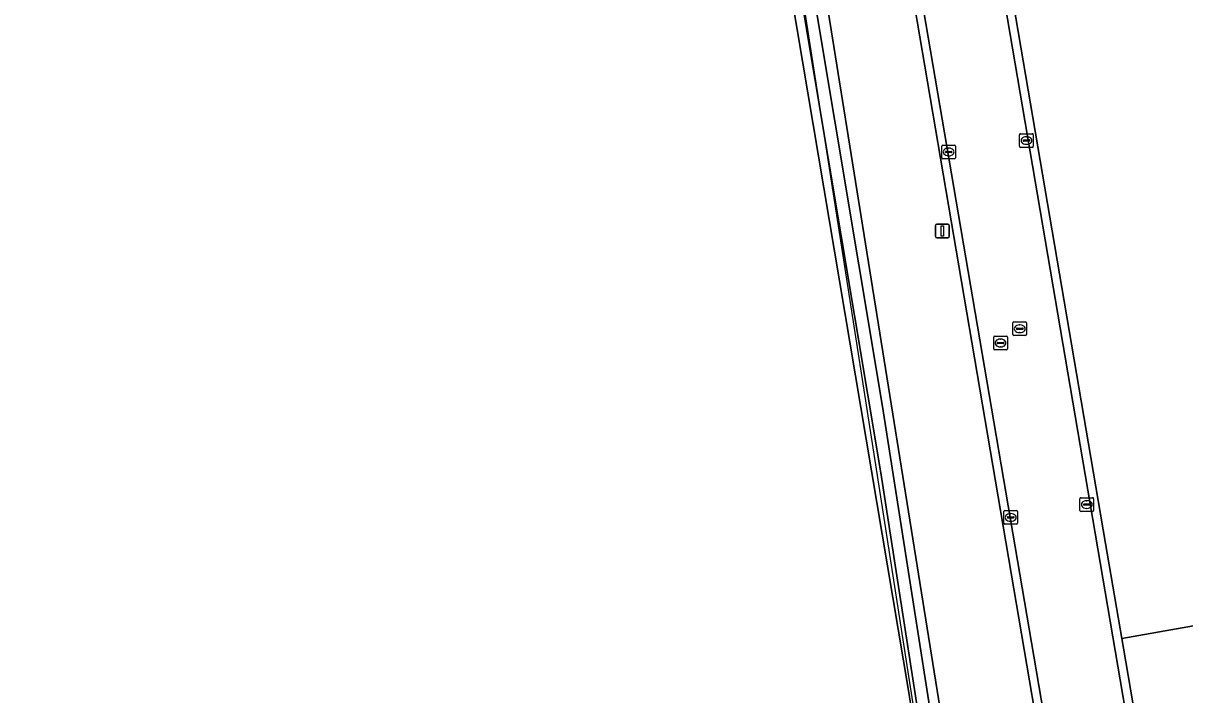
# Model space of a CAD drawing. Extents: x 154324 to 155744, y 382937 to 384188.
# Drawn here: x 154673.2 to 154758.1, y 383332.6 to 383381.8 of the extents above; entities that cross this region are included whole.
import ezdxf

# ---------------------------------------------------------------- set-up
doc = ezdxf.new("R2010")
doc.units = 0
for name, color, linetype in [('IMGEO_Berm_groen', 7, 'Continuous'), ('IMGEO_Erf', 7, 'Continuous'), ('IMGEO_Groenvoorziening', 7, 'Continuous'), ('IMGEO_Kolk', 7, 'Continuous'), ('IMGEO_Lichtmast', 7, 'Continuous'), ('IMGEO_Oever', 7, 'Continuous'), ('IMGEO_Pand_vergunning_verleend', 7, 'Continuous'), ('IMGEO_Parkeervlak_open', 7, 'Continuous'), ('IMGEO_Rijbaan_lokaal_gesloten', 7, 'Continuous'), ('IMGEO_Rijbaan_lokaal_open', 7, 'Continuous'), ('IMGEO_Rioolput', 7, 'Continuous'), ('IMGEO_Waterloop', 7, 'Continuous')]:
    doc.layers.add(name, color=color, linetype=linetype)

msp = doc.modelspace()

# ---------------------------------------------------------------- linework, layer by layer
at = {"layer": 'IMGEO_Berm_groen'}
msp.add_lwpolyline([(154729.947, 383395.777), (154744.83, 383302.854), (154750.544, 383303.819), (154750.829, 383302.082), (154752.101, 383302.287), (154736.067, 383396.591)], dxfattribs=at)
at = {"layer": 'IMGEO_Erf'}
msp.add_lwpolyline([(154895.555, 383525.105), (154815.631, 383511.491), (154769.142, 383503.586), (154738.941, 383498.446), (154740.73, 383488.046), (154747.205, 383489.164), (154747.249, 383488.903), (154816.103, 383500.628), (154832.973, 383401.91), (154774.289, 383391.513), (154774.272, 383391.618), (154764.109, 383389.855), (154762.786, 383389.626), (154771.187, 383339.881), (154753.525, 383336.758), (154753.644, 383336.061), (154760.59, 383295.341), (154764.656, 383271.373), (154789.971, 383122.382), (154790.21, 383121.247)], dxfattribs=at)
at = {"layer": 'IMGEO_Groenvoorziening'}
msp.add_lwpolyline([(154749.612, 383256.182), (154737.937, 383332.81), (154727.418, 383395.288)], dxfattribs=at)
at = {"layer": 'IMGEO_Kolk'}
for p, q in [((154746.046, 383372.791), (154746.046, 383373.643)), ((154746.121, 383373.717), (154746.973, 383373.717)), ((154746.305, 383373.211), (154746.305, 383373.223)), ((154746.743, 383373.174), (154746.345, 383373.174)), ((154746.348, 383373.26), (154746.746, 383373.26)), ((154746.534, 383373.497), (154746.559, 383373.497)), ((154746.789, 383373.223), (154746.789, 383373.211)), ((154747.047, 383373.643), (154747.047, 383372.791)), ((154740.354, 383371.952), (154740.354, 383372.804)), ((154740.429, 383372.878), (154741.281, 383372.878)), ((154740.613, 383372.372), (154740.613, 383372.384)), ((154741.051, 383372.335), (154740.653, 383372.335)), ((154740.656, 383372.421), (154741.054, 383372.421)), ((154740.842, 383372.658), (154740.867, 383372.658)), ((154741.097, 383372.384), (154741.097, 383372.372)), ((154741.355, 383372.804), (154741.355, 383371.952)), ((154746.973, 383372.717), (154746.121, 383372.717)), ((154746.557, 383372.937), (154746.532, 383372.937)), ((154741.281, 383371.878), (154740.429, 383371.878)), ((154740.865, 383372.098), (154740.84, 383372.098)), ((154750.46, 383346.144), (154750.46, 383346.996)), ((154750.535, 383347.07), (154751.387, 383347.07)), ((154750.948, 383346.85), (154750.973, 383346.85)), ((154751.461, 383346.996), (154751.461, 383346.144)), ((154744.895, 383345.198), (154744.895, 383346.05)), ((154744.97, 383346.124), (154745.822, 383346.124)), ((154745.896, 383346.05), (154745.896, 383345.198)), ((154751.387, 383346.07), (154750.535, 383346.07)), ((154750.719, 383346.564), (154750.719, 383346.576)), ((154751.157, 383346.527), (154750.759, 383346.527)), ((154750.762, 383346.613), (154751.16, 383346.613)), ((154750.971, 383346.29), (154750.946, 383346.29)), ((154751.203, 383346.576), (154751.203, 383346.564)), ((154745.822, 383345.124), (154744.97, 383345.124)), ((154745.154, 383345.618), (154745.154, 383345.63)), ((154745.592, 383345.581), (154745.194, 383345.581)), ((154745.197, 383345.667), (154745.595, 383345.667)), ((154745.406, 383345.344), (154745.381, 383345.344)), ((154745.383, 383345.904), (154745.408, 383345.904)), ((154745.638, 383345.63), (154745.638, 383345.618))]:
    msp.add_line(p, q, dxfattribs=at)
for points in [[(154746.046, 383372.791), (154746.046, 383373.643)], [(154746.121, 383373.717), (154746.973, 383373.717)], [(154747.047, 383373.643), (154747.047, 383372.791)], [(154740.354, 383371.952), (154740.354, 383372.804)], [(154740.429, 383372.878), (154741.281, 383372.878)], [(154741.355, 383372.804), (154741.355, 383371.952)], [(154746.973, 383372.717), (154746.121, 383372.717)], [(154741.281, 383371.878), (154740.429, 383371.878)], [(154750.46, 383346.144), (154750.46, 383346.996)], [(154750.535, 383347.07), (154751.387, 383347.07)], [(154751.461, 383346.996), (154751.461, 383346.144)], [(154744.895, 383345.198), (154744.895, 383346.05)], [(154744.97, 383346.124), (154745.822, 383346.124)], [(154745.896, 383346.05), (154745.896, 383345.198)], [(154751.387, 383346.07), (154750.535, 383346.07)], [(154745.822, 383345.124), (154744.97, 383345.124)]]:
    msp.add_lwpolyline(points, dxfattribs=at)
for centre, radius, start, end in [((154746.123, 383373.641), 0.0765, 91.55205, 178.44795), ((154746.123, 383373.641), 0.0765, 91.55205, 178.44795), ((154746.345, 383373.22), 0.0403, 85.87752, 175.75265), ((154746.342, 383373.21), 0.0366, 178.93798, 274.71019), ((154746.746, 383373.217), 0.043, 264.86636, 352.45326), ((154746.75, 383373.222), 0.0386, 1.73085, 96.63898), ((154746.971, 383373.641), 0.0765, 1.55205, 88.44795), ((154746.971, 383373.641), 0.0765, 1.55205, 88.44795), ((154740.431, 383372.802), 0.0765, 91.55205, 178.44795), ((154740.431, 383372.802), 0.0765, 91.55205, 178.44795), ((154740.653, 383372.381), 0.0403, 85.87752, 175.75265), ((154740.65, 383372.371), 0.0366, 178.93798, 274.71019), ((154741.054, 383372.378), 0.043, 264.86636, 352.45326), ((154741.058, 383372.383), 0.0386, 1.73085, 96.63898), ((154741.279, 383372.802), 0.0765, 1.55205, 88.44795), ((154741.279, 383372.802), 0.0765, 1.55205, 88.44795), ((154746.123, 383372.793), 0.0765, 181.55205, 268.44795), ((154746.123, 383372.793), 0.0765, 181.55205, 268.44795), ((154746.971, 383372.793), 0.0765, 271.55205, 358.44795), ((154746.971, 383372.793), 0.0765, 271.55205, 358.44795), ((154740.431, 383371.954), 0.0765, 181.55205, 268.44795), ((154740.431, 383371.954), 0.0765, 181.55205, 268.44795), ((154741.279, 383371.954), 0.0765, 271.55205, 358.44795), ((154741.279, 383371.954), 0.0765, 271.55205, 358.44795), ((154750.537, 383346.994), 0.0765, 91.55205, 178.44795), ((154750.537, 383346.994), 0.0765, 91.55205, 178.44795), ((154751.385, 383346.994), 0.0765, 1.55205, 88.44795), ((154751.385, 383346.994), 0.0765, 1.55205, 88.44795), ((154744.972, 383346.048), 0.0765, 91.55205, 178.44795), ((154744.972, 383346.048), 0.0765, 91.55205, 178.44795), ((154745.82, 383346.048), 0.0765, 1.55205, 88.44795), ((154745.82, 383346.048), 0.0765, 1.55205, 88.44795), ((154750.537, 383346.146), 0.0765, 181.55205, 268.44795), ((154750.537, 383346.146), 0.0765, 181.55205, 268.44795), ((154750.759, 383346.573), 0.0403, 85.87752, 175.75265), ((154750.756, 383346.563), 0.0366, 178.93798, 274.71019), ((154751.16, 383346.57), 0.043, 264.86636, 352.45326), ((154751.164, 383346.575), 0.0386, 1.73085, 96.63898), ((154751.385, 383346.146), 0.0765, 271.55205, 358.44795), ((154751.385, 383346.146), 0.0765, 271.55205, 358.44795), ((154744.972, 383345.2), 0.0765, 181.55205, 268.44795), ((154744.972, 383345.2), 0.0765, 181.55205, 268.44795), ((154745.194, 383345.627), 0.0403, 85.87752, 175.75265), ((154745.191, 383345.617), 0.0366, 178.93798, 274.71019), ((154745.595, 383345.624), 0.043, 264.86636, 352.45326), ((154745.599, 383345.629), 0.0386, 1.73085, 96.63898), ((154745.82, 383345.2), 0.0765, 271.55205, 358.44795), ((154745.82, 383345.2), 0.0765, 271.55205, 358.44795)]:
    msp.add_arc(centre, radius, start, end, dxfattribs=at)
for centre, major_axis, ratio, start_param, end_param in [((154746.533, 383373.217), (-0.387, 0.002), 0.722429, 4.712389, 7.853982), ((154746.558, 383373.217), (-0.39, 0.002), 0.717154, 1.570796, 4.712389), ((154740.841, 383372.378), (-0.387, 0.002), 0.722429, 4.712389, 7.853982), ((154740.866, 383372.378), (-0.39, 0.002), 0.717154, 1.570796, 4.712389), ((154750.947, 383346.57), (-0.387, 0.002), 0.722429, 4.712389, 7.853982), ((154750.972, 383346.57), (-0.39, 0.002), 0.717154, 1.570796, 4.712389), ((154745.382, 383345.624), (-0.387, 0.002), 0.722429, 4.712389, 7.853982), ((154745.407, 383345.624), (-0.39, 0.002), 0.717154, 1.570796, 4.712389)]:
    msp.add_ellipse(centre, major_axis=major_axis, ratio=ratio, start_param=start_param, end_param=end_param, dxfattribs=at)
at = {"layer": 'IMGEO_Lichtmast'}
for p, q in [((154739.896, 383366.192), (154739.896, 383366.992)), ((154739.896, 383366.992), (154739.896, 383366.192)), ((154739.996, 383367.092), (154740.786, 383367.092)), ((154740.786, 383367.092), (154739.996, 383367.092)), ((154740.886, 383366.992), (154740.886, 383366.192)), ((154740.886, 383366.192), (154740.886, 383366.992)), ((154740.786, 383366.092), (154739.996, 383366.092)), ((154739.996, 383366.092), (154740.786, 383366.092))]:
    msp.add_line(p, q, dxfattribs=at)
msp.add_lwpolyline([(154740.316, 383366.967), (154740.466, 383366.967), (154740.466, 383366.217), (154740.316, 383366.217), (154740.316, 383366.967)], dxfattribs=at)
for centre, start, end in [((154739.996, 383366.992), 90, 180), ((154739.996, 383366.992), 90, 180), ((154740.786, 383366.992), 0, 90), ((154740.786, 383366.992), 360, 90), ((154739.996, 383366.192), 180, 270), ((154739.996, 383366.192), 180, 270), ((154740.786, 383366.192), 270, 0), ((154740.786, 383366.192), 270, 0)]:
    msp.add_arc(centre, 0.1, start, end, dxfattribs=at)
at = {"layer": 'IMGEO_Oever'}
for points in [[(154727.418, 383395.288), (154737.937, 383332.81), (154749.612, 383256.182), (154754.11, 383232.487), (154753.618, 383222.187), (154751.361, 383220.669), (154741.439, 383218.6), (154710.037, 383212.408), (154677.376, 383204.298), (154675.729, 383203.72), (154675.845, 383203.034), (154699.961, 383209.021), (154710.109, 383211.441), (154753.634, 383220.019)], [(154753.634, 383220.019), (154754.823, 383222.312), (154754.653, 383232.333), (154745.099, 383289.531), (154744.21, 383295.263), (154744.059, 383295.238), (154743.676, 383297.517), (154743.618, 383297.507), (154743.063, 383300.73), (154743.133, 383300.742), (154743.048, 383301.247), (154742.841, 383302.518), (154743.077, 383302.558), (154735.884, 383348.894), (154728.156, 383395.136), (154729.09, 383395.263), (154736.012, 383353.734), (154744.023, 383302.718), (154744.83, 383302.854), (154729.947, 383395.777)]]:
    msp.add_lwpolyline(points, dxfattribs=at)
at = {"layer": 'IMGEO_Pand_vergunning_verleend'}
msp.add_lwpolyline([(154581.149, 383380.739), (154662.352, 383395.018), (154661.003, 383402.69), (154725.439, 383414.021), (154741.008, 383314.156), (154688.601, 383305.253), (154686.823, 383315.722), (154675.237, 383313.754), (154678.064, 383297.115), (154596.812, 383283.312)], close=True, dxfattribs=at)
at = {"layer": 'IMGEO_Parkeervlak_open'}
msp.add_lwpolyline([(154751.242, 383465.397), (154753.229, 383465.739), (154752.32, 383470.754), (154750.388, 383470.423), (154748.057, 383484.148), (154728.935, 383480.918), (154752.336, 383343.729), (154753.525, 383336.758), (154771.187, 383339.881), (154762.786, 383389.626), (154748.896, 383387.217), (154747.387, 383385.1), (154747.345, 383385.125), (154747.11, 383385.079), (154737.299, 383442.447), (154737.263, 383442.661), (154754.602, 383445.614)], close=True, dxfattribs=at)
at = {"layer": 'IMGEO_Rijbaan_lokaal_gesloten'}
for points in [[(154678.701, 383732.937), (154679.408, 383729.153), (154695.215, 383636.16), (154695.756, 383632.978), (154705.978, 383572.84), (154731.566, 383423.069), (154733.045, 383414.37), (154733.72, 383410.4), (154735.43, 383400.34), (154736.067, 383396.591), (154752.101, 383302.287), (154752.647, 383299.072), (154768.888, 383203.55), (154782.924, 383120.992), (154783.083, 383120.121), (154784.075, 383114.236), (154785.081, 383108.269)], [(154679.262, 383733.146), (154679.932, 383729.186), (154748.649, 383326.312), (154783.501, 383121.229), (154783.65, 383120.265), (154785.662, 383108.357)], [(154785.662, 383108.357), (154783.65, 383120.265), (154783.501, 383121.229), (154748.649, 383326.312), (154679.932, 383729.186), (154679.262, 383733.146)], [(154789.626, 383121.11), (154789.028, 383124.401), (154786.387, 383140.019), (154764.039, 383271.324), (154739.67, 383414.346), (154710.408, 383586.003)]]:
    msp.add_lwpolyline(points, dxfattribs=at)
at = {"layer": 'IMGEO_Rijbaan_lokaal_open'}
for points in [[(154790.21, 383121.247), (154789.971, 383122.382), (154764.656, 383271.373), (154760.59, 383295.341), (154753.644, 383336.061), (154753.525, 383336.758), (154752.336, 383343.729), (154728.935, 383480.918), (154728.091, 383485.864), (154728.085, 383485.902), (154713.13, 383573.573), (154707.825, 383604.929), (154701.974, 383639.508), (154695.815, 383675.911), (154684.789, 383740.236)], [(154684.198, 383740.133), (154685.547, 383732.212), (154710.408, 383586.003), (154739.67, 383414.346), (154764.039, 383271.324), (154786.387, 383140.019), (154789.028, 383124.401), (154789.626, 383121.11)]]:
    msp.add_lwpolyline(points, dxfattribs=at)
at = {"layer": 'IMGEO_Rioolput'}
for p, q in [((154745.555, 383359.01), (154745.555, 383359.862)), ((154745.63, 383359.936), (154746.482, 383359.936)), ((154746.043, 383359.716), (154746.068, 383359.716)), ((154746.556, 383359.862), (154746.556, 383359.01)), ((154744.146, 383357.969), (154744.146, 383358.821)), ((154744.221, 383358.895), (154745.073, 383358.895)), ((154745.147, 383358.821), (154745.147, 383357.969)), ((154746.482, 383358.936), (154745.63, 383358.936)), ((154745.814, 383359.43), (154745.814, 383359.442)), ((154746.252, 383359.393), (154745.854, 383359.393)), ((154745.857, 383359.479), (154746.255, 383359.479)), ((154746.066, 383359.156), (154746.041, 383359.156)), ((154746.298, 383359.442), (154746.298, 383359.43)), ((154745.073, 383357.895), (154744.221, 383357.895)), ((154744.405, 383358.389), (154744.405, 383358.401)), ((154744.843, 383358.352), (154744.445, 383358.352)), ((154744.448, 383358.438), (154744.846, 383358.438)), ((154744.657, 383358.115), (154744.632, 383358.115)), ((154744.634, 383358.675), (154744.659, 383358.675)), ((154744.889, 383358.401), (154744.889, 383358.389))]:
    msp.add_line(p, q, dxfattribs=at)
for points in [[(154745.555, 383359.01), (154745.555, 383359.862)], [(154745.63, 383359.936), (154746.482, 383359.936)], [(154746.556, 383359.862), (154746.556, 383359.01)], [(154744.146, 383357.969), (154744.146, 383358.821)], [(154744.221, 383358.895), (154745.073, 383358.895)], [(154745.147, 383358.821), (154745.147, 383357.969)], [(154746.482, 383358.936), (154745.63, 383358.936)], [(154745.073, 383357.895), (154744.221, 383357.895)]]:
    msp.add_lwpolyline(points, dxfattribs=at)
for centre, radius, start, end in [((154745.632, 383359.86), 0.0765, 91.55205, 178.44795), ((154745.632, 383359.86), 0.0765, 91.55205, 178.44795), ((154746.48, 383359.86), 0.0765, 1.55205, 88.44795), ((154746.48, 383359.86), 0.0765, 1.55205, 88.44795), ((154744.223, 383358.819), 0.0765, 91.55205, 178.44795), ((154744.223, 383358.819), 0.0765, 91.55205, 178.44795), ((154745.071, 383358.819), 0.0765, 1.55205, 88.44795), ((154745.071, 383358.819), 0.0765, 1.55205, 88.44795), ((154745.632, 383359.012), 0.0765, 181.55205, 268.44795), ((154745.632, 383359.012), 0.0765, 181.55205, 268.44795), ((154745.854, 383359.439), 0.0403, 85.87752, 175.75265), ((154745.851, 383359.429), 0.0366, 178.93798, 274.71019), ((154746.255, 383359.436), 0.043, 264.86636, 352.45326), ((154746.259, 383359.441), 0.0386, 1.73085, 96.63898), ((154746.48, 383359.012), 0.0765, 271.55205, 358.44795), ((154746.48, 383359.012), 0.0765, 271.55205, 358.44795), ((154744.223, 383357.971), 0.0765, 181.55205, 268.44795), ((154744.223, 383357.971), 0.0765, 181.55205, 268.44795), ((154744.445, 383358.398), 0.0403, 85.87752, 175.75265), ((154744.442, 383358.388), 0.0366, 178.93798, 274.71019), ((154744.846, 383358.395), 0.043, 264.86636, 352.45326), ((154744.85, 383358.4), 0.0386, 1.73085, 96.63898), ((154745.071, 383357.971), 0.0765, 271.55205, 358.44795), ((154745.071, 383357.971), 0.0765, 271.55205, 358.44795)]:
    msp.add_arc(centre, radius, start, end, dxfattribs=at)
for centre, major_axis, ratio, start_param, end_param in [((154746.042, 383359.436), (-0.387, 0.002), 0.722429, 4.712389, 7.853982), ((154746.067, 383359.436), (-0.39, 0.002), 0.717154, 1.570796, 4.712389), ((154744.633, 383358.395), (-0.387, 0.002), 0.722429, 4.712389, 7.853982), ((154744.658, 383358.395), (-0.39, 0.002), 0.717154, 1.570796, 4.712389)]:
    msp.add_ellipse(centre, major_axis=major_axis, ratio=ratio, start_param=start_param, end_param=end_param, dxfattribs=at)
at = {"layer": 'IMGEO_Waterloop'}
msp.add_lwpolyline([(154736.012, 383353.734), (154729.09, 383395.263), (154728.156, 383395.136), (154735.884, 383348.894), (154743.077, 383302.558), (154744.023, 383302.718)], close=True, dxfattribs=at)

doc.saveas('drawing.dxf')
